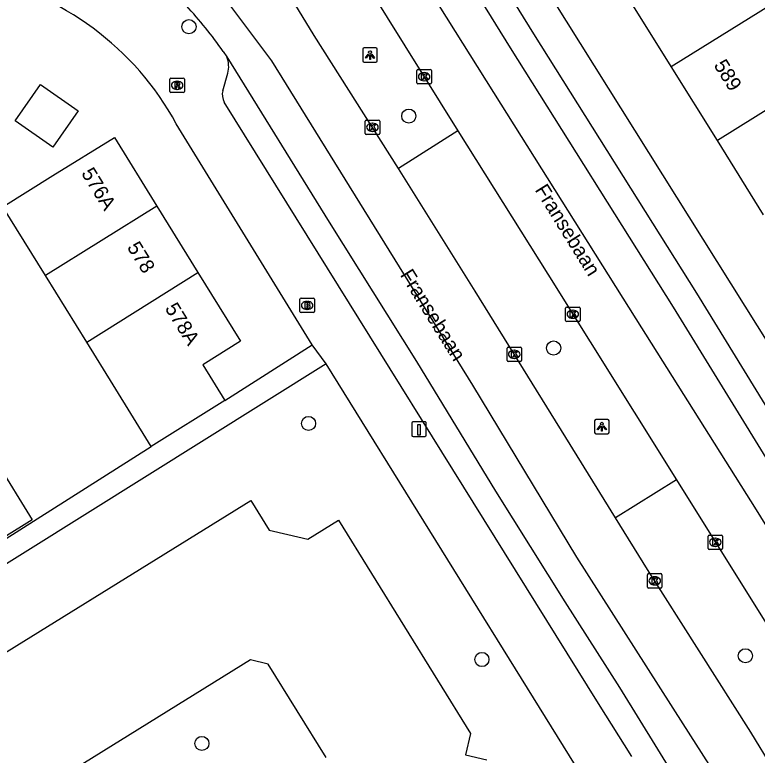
# Model space of a CAD drawing. Extents: x 157767 to 159171, y 387842 to 389425.
# Drawn here: x 158694.5 to 158745.9, y 388074.1 to 388125.3 of the extents above; entities that cross this region are included whole.
import ezdxf

# ---------------------------------------------------------------- set-up
doc = ezdxf.new("R2010")
doc.units = 0
for name, color, linetype in [('IMGEO_Berm_groen', 7, 'Continuous'), ('IMGEO_Boom', 7, 'Continuous'), ('IMGEO_Brandkraan', 7, 'Continuous'), ('IMGEO_Kolk', 7, 'Continuous'), ('IMGEO_Laadpaal', 7, 'Continuous'), ('IMGEO_Lichtpunt', 7, 'Continuous'), ('IMGEO_Openbare_ruimte_label', 7, 'Continuous'), ('IMGEO_Pand', 7, 'Continuous'), ('IMGEO_Pand_nummerreeks', 7, 'Continuous'), ('IMGEO_Rijbaan_lokaal_gesloten', 7, 'Continuous'), ('IMGEO_Rioolput', 7, 'Continuous'), ('IMGEO_Voetpad_open', 7, 'Continuous')]:
    doc.layers.add(name, color=color, linetype=linetype)

msp = doc.modelspace()

# ---------------------------------------------------------------- linework, layer by layer
at = {"layer": 'IMGEO_Berm_groen'}
for points in [[(158725.178, 388117.248), (158721.077, 388114.643)], [(158740.295, 388093.103), (158736.089, 388090.495)]]:
    msp.add_lwpolyline(points, dxfattribs=at)
at = {"layer": 'IMGEO_Boom'}
for centre in [(158706.59, 388124.439), (158721.791, 388118.26), (158731.809, 388102.227), (158714.858, 388097.014), (158745.068, 388080.952), (158726.849, 388080.693), (158707.482, 388074.89)]:
    msp.add_circle(centre, 0.489, dxfattribs=at)
at = {"layer": 'IMGEO_Brandkraan'}
for p, q in [((158714.263, 388104.747), (158714.263, 388105.599)), ((158714.338, 388105.673), (158715.19, 388105.673)), ((158714.751, 388105.453), (158714.776, 388105.453)), ((158715.264, 388105.599), (158715.264, 388104.747)), ((158714.774, 388104.893), (158714.749, 388104.893)), ((158715.19, 388104.673), (158714.338, 388104.673))]:
    msp.add_line(p, q, dxfattribs=at)
for points in [[(158714.263, 388104.747), (158714.263, 388105.599)], [(158714.338, 388105.673), (158715.19, 388105.673)], [(158714.611, 388105.373), (158714.611, 388104.973), (158714.824, 388104.973)], [(158714.842, 388105.373), (158714.611, 388105.373)], [(158715.264, 388105.599), (158715.264, 388104.747)], [(158714.79, 388105.292), (158714.736, 388105.292), (158714.736, 388105.216)], [(158714.736, 388105.216), (158714.789, 388105.216)], [(158714.798, 388105.14), (158714.736, 388105.14), (158714.736, 388105.059)], [(158714.736, 388105.059), (158714.798, 388105.059)], [(158715.19, 388104.673), (158714.338, 388104.673)]]:
    msp.add_lwpolyline(points, dxfattribs=at)
for centre, radius, start, end in [((158714.34, 388105.597), 0.0765, 91.552, 178.448), ((158714.34, 388105.597), 0.0765, 91.552, 178.448), ((158714.846, 388105.228), 0.145, 59.4692, 91.5367), ((158714.871, 388105.275), 0.0922, 285.5137, 58.1501), ((158715.188, 388105.597), 0.0765, 1.552, 88.448), ((158715.188, 388105.597), 0.0765, 1.552, 88.448), ((158714.791, 388105.254), 0.0379, 267.8285, 90.9355), ((158714.799, 388105.099), 0.0404, 269.8759, 90.5077), ((158714.83, 388105.224), 0.251, 268.6676, 293.5347), ((158714.876, 388105.083), 0.105, 301.3115, 78.989), ((158714.34, 388104.749), 0.0765, 181.552, 268.448), ((158714.34, 388104.749), 0.0765, 181.552, 268.448), ((158715.188, 388104.749), 0.0765, 271.552, 358.448), ((158715.188, 388104.749), 0.0765, 271.552, 358.448)]:
    msp.add_arc(centre, radius, start, end, dxfattribs=at)
for centre, major_axis, ratio, start_param, end_param in [((158714.75, 388105.173), (-0.387, 0.002), 0.722429, 4.712389, 7.853982), ((158714.775, 388105.173), (-0.39, 0.002), 0.717154, 1.570796, 4.712389)]:
    msp.add_ellipse(centre, major_axis=major_axis, ratio=ratio, start_param=start_param, end_param=end_param, dxfattribs=at)
at = {"layer": 'IMGEO_Kolk'}
for p, q in [((158722.353, 388120.556), (158722.353, 388121.408)), ((158722.428, 388121.482), (158723.28, 388121.482)), ((158722.841, 388121.262), (158722.866, 388121.262)), ((158723.354, 388121.408), (158723.354, 388120.556)), ((158723.28, 388120.482), (158722.428, 388120.482)), ((158722.864, 388120.702), (158722.839, 388120.702)), ((158718.778, 388117.058), (158718.778, 388117.91)), ((158718.853, 388117.984), (158719.705, 388117.984)), ((158719.266, 388117.764), (158719.291, 388117.764)), ((158719.779, 388117.91), (158719.779, 388117.058)), ((158719.289, 388117.204), (158719.264, 388117.204)), ((158719.705, 388116.984), (158718.853, 388116.984)), ((158732.637, 388104.134), (158732.637, 388104.986)), ((158732.712, 388105.06), (158733.564, 388105.06)), ((158733.125, 388104.84), (158733.15, 388104.84)), ((158733.638, 388104.986), (158733.638, 388104.134)), ((158733.564, 388104.06), (158732.712, 388104.06)), ((158733.148, 388104.28), (158733.123, 388104.28)), ((158728.659, 388102.292), (158729.511, 388102.292)), ((158728.584, 388101.366), (158728.584, 388102.218)), ((158729.072, 388102.072), (158729.097, 388102.072)), ((158729.585, 388102.218), (158729.585, 388101.366)), ((158729.511, 388101.292), (158728.659, 388101.292)), ((158729.095, 388101.512), (158729.07, 388101.512)), ((158742.488, 388088.37), (158742.488, 388089.222)), ((158742.563, 388089.296), (158743.415, 388089.296)), ((158742.976, 388089.076), (158743.001, 388089.076)), ((158743.489, 388089.222), (158743.489, 388088.37)), ((158742.999, 388088.516), (158742.974, 388088.516)), ((158743.415, 388088.296), (158742.563, 388088.296)), ((158738.3, 388085.705), (158738.3, 388086.557)), ((158738.375, 388086.631), (158739.227, 388086.631)), ((158738.788, 388086.411), (158738.813, 388086.411)), ((158739.301, 388086.557), (158739.301, 388085.705)), ((158738.811, 388085.851), (158738.786, 388085.851)), ((158739.227, 388085.631), (158738.375, 388085.631))]:
    msp.add_line(p, q, dxfattribs=at)
for points in [[(158722.353, 388120.556), (158722.353, 388121.408)], [(158722.428, 388121.482), (158723.28, 388121.482)], [(158723.354, 388121.408), (158723.354, 388120.556)], [(158722.674, 388121.182), (158722.797, 388121.182), (158722.797, 388121.031), (158722.927, 388121.182), (158723.091, 388121.182), (158722.945, 388121.031), (158723.098, 388120.782), (158722.946, 388120.782), (158722.861, 388120.946), (158722.797, 388120.879), (158722.797, 388120.782), (158722.674, 388120.782), (158722.674, 388121.182)], [(158723.28, 388120.482), (158722.428, 388120.482)], [(158718.778, 388117.058), (158718.778, 388117.91)], [(158718.853, 388117.984), (158719.705, 388117.984)], [(158719.099, 388117.684), (158719.222, 388117.684), (158719.222, 388117.533), (158719.352, 388117.684), (158719.516, 388117.684), (158719.37, 388117.533), (158719.523, 388117.284), (158719.371, 388117.284), (158719.286, 388117.448), (158719.222, 388117.381), (158719.222, 388117.284), (158719.099, 388117.284), (158719.099, 388117.684)], [(158719.779, 388117.91), (158719.779, 388117.058)], [(158719.705, 388116.984), (158718.853, 388116.984)], [(158732.637, 388104.134), (158732.637, 388104.986)], [(158732.712, 388105.06), (158733.564, 388105.06)], [(158733.638, 388104.986), (158733.638, 388104.134)], [(158732.958, 388104.76), (158733.081, 388104.76), (158733.081, 388104.609), (158733.211, 388104.76), (158733.375, 388104.76), (158733.229, 388104.609), (158733.382, 388104.36), (158733.23, 388104.36), (158733.145, 388104.524), (158733.081, 388104.457), (158733.081, 388104.36), (158732.958, 388104.36), (158732.958, 388104.76)], [(158733.564, 388104.06), (158732.712, 388104.06)], [(158728.659, 388102.292), (158729.511, 388102.292)], [(158728.584, 388101.366), (158728.584, 388102.218)], [(158728.905, 388101.992), (158729.028, 388101.992), (158729.028, 388101.841), (158729.158, 388101.992), (158729.322, 388101.992), (158729.176, 388101.841), (158729.329, 388101.592), (158729.177, 388101.592), (158729.092, 388101.756), (158729.028, 388101.689), (158729.028, 388101.592), (158728.905, 388101.592), (158728.905, 388101.992)], [(158729.585, 388102.218), (158729.585, 388101.366)], [(158729.511, 388101.292), (158728.659, 388101.292)], [(158742.488, 388088.37), (158742.488, 388089.222)], [(158742.563, 388089.296), (158743.415, 388089.296)], [(158742.809, 388088.996), (158742.932, 388088.996), (158742.932, 388088.845), (158743.062, 388088.996), (158743.226, 388088.996), (158743.08, 388088.845), (158743.233, 388088.596), (158743.081, 388088.596), (158742.996, 388088.76), (158742.932, 388088.693), (158742.932, 388088.596), (158742.809, 388088.596), (158742.809, 388088.996)], [(158743.489, 388089.222), (158743.489, 388088.37)], [(158743.415, 388088.296), (158742.563, 388088.296)], [(158738.3, 388085.705), (158738.3, 388086.557)], [(158738.375, 388086.631), (158739.227, 388086.631)], [(158739.301, 388086.557), (158739.301, 388085.705)], [(158738.621, 388086.331), (158738.744, 388086.331), (158738.744, 388086.18), (158738.874, 388086.331), (158739.038, 388086.331), (158738.892, 388086.18), (158739.045, 388085.931), (158738.893, 388085.931), (158738.808, 388086.095), (158738.744, 388086.028), (158738.744, 388085.931), (158738.621, 388085.931), (158738.621, 388086.331)], [(158739.227, 388085.631), (158738.375, 388085.631)]]:
    msp.add_lwpolyline(points, dxfattribs=at)
for centre, start, end in [((158722.43, 388121.406), 91.552, 178.448), ((158722.43, 388121.406), 91.552, 178.448), ((158723.278, 388121.406), 1.552, 88.448), ((158723.278, 388121.406), 1.552, 88.448), ((158722.43, 388120.558), 181.552, 268.448), ((158722.43, 388120.558), 181.552, 268.448), ((158723.278, 388120.558), 271.552, 358.448), ((158723.278, 388120.558), 271.552, 358.448), ((158718.855, 388117.908), 91.552, 178.448), ((158718.855, 388117.908), 91.552, 178.448), ((158719.703, 388117.908), 1.552, 88.448), ((158719.703, 388117.908), 1.552, 88.448), ((158718.855, 388117.06), 181.552, 268.448), ((158718.855, 388117.06), 181.552, 268.448), ((158719.703, 388117.06), 271.552, 358.448), ((158719.703, 388117.06), 271.552, 358.448), ((158732.714, 388104.984), 91.552, 178.448), ((158732.714, 388104.984), 91.552, 178.448), ((158733.562, 388104.984), 1.552, 88.448), ((158733.562, 388104.984), 1.552, 88.448), ((158732.714, 388104.136), 181.552, 268.448), ((158732.714, 388104.136), 181.552, 268.448), ((158733.562, 388104.136), 271.552, 358.448), ((158733.562, 388104.136), 271.552, 358.448), ((158728.661, 388102.216), 91.552, 178.448), ((158728.661, 388102.216), 91.552, 178.448), ((158729.509, 388102.216), 1.552, 88.448), ((158729.509, 388102.216), 1.552, 88.448), ((158728.661, 388101.368), 181.552, 268.448), ((158728.661, 388101.368), 181.552, 268.448), ((158729.509, 388101.368), 271.552, 358.448), ((158729.509, 388101.368), 271.552, 358.448), ((158742.565, 388089.22), 91.552, 178.448), ((158742.565, 388089.22), 91.552, 178.448), ((158743.413, 388089.22), 1.552, 88.448), ((158743.413, 388089.22), 1.552, 88.448), ((158742.565, 388088.372), 181.552, 268.448), ((158742.565, 388088.372), 181.552, 268.448), ((158743.413, 388088.372), 271.552, 358.448), ((158743.413, 388088.372), 271.552, 358.448), ((158738.377, 388086.555), 91.552, 178.448), ((158738.377, 388086.555), 91.552, 178.448), ((158739.225, 388086.555), 1.552, 88.448), ((158739.225, 388086.555), 1.552, 88.448), ((158738.377, 388085.707), 181.552, 268.448), ((158738.377, 388085.707), 181.552, 268.448), ((158739.225, 388085.707), 271.552, 358.448), ((158739.225, 388085.707), 271.552, 358.448)]:
    msp.add_arc(centre, 0.0765, start, end, dxfattribs=at)
for centre, major_axis, ratio, start_param, end_param in [((158722.84, 388120.982), (-0.387, 0.002), 0.722429, 4.712389, 7.853982), ((158722.865, 388120.982), (-0.39, 0.002), 0.717154, 1.570796, 4.712389), ((158719.265, 388117.484), (-0.387, 0.002), 0.722429, 4.712389, 7.853982), ((158719.29, 388117.484), (-0.39, 0.002), 0.717154, 1.570796, 4.712389), ((158733.124, 388104.56), (-0.387, 0.002), 0.722429, 4.712389, 7.853982), ((158733.149, 388104.56), (-0.39, 0.002), 0.717154, 1.570796, 4.712389), ((158729.071, 388101.792), (-0.387, 0.002), 0.722429, 4.712389, 7.853982), ((158729.096, 388101.792), (-0.39, 0.002), 0.717154, 1.570796, 4.712389), ((158742.975, 388088.796), (-0.387, 0.002), 0.722429, 4.712389, 7.853982), ((158743, 388088.796), (-0.39, 0.002), 0.717154, 1.570796, 4.712389), ((158738.787, 388086.131), (-0.387, 0.002), 0.722429, 4.712389, 7.853982), ((158738.812, 388086.131), (-0.39, 0.002), 0.717154, 1.570796, 4.712389)]:
    msp.add_ellipse(centre, major_axis=major_axis, ratio=ratio, start_param=start_param, end_param=end_param, dxfattribs=at)
at = {"layer": 'IMGEO_Laadpaal'}
for p, q in [((158722.918, 388097.119), (158722.077, 388097.119)), ((158722.918, 388097.119), (158722.077, 388097.119)), ((158722.002, 388097.035), (158722.002, 388096.194)), ((158722.002, 388097.035), (158722.002, 388096.194)), ((158723.002, 388096.203), (158723.002, 388097.044)), ((158723.002, 388096.203), (158723.002, 388097.044)), ((158722.086, 388096.119), (158722.927, 388096.119)), ((158722.086, 388096.119), (158722.927, 388096.119))]:
    msp.add_line(p, q, dxfattribs=at)
msp.add_lwpolyline([(158722.417, 388096.932), (158722.577, 388096.932), (158722.577, 388096.199), (158722.417, 388096.199), (158722.417, 388096.932)], dxfattribs=at)
for centre, start, end in [((158722.08, 388097.041), 92.4484, 184.2845), ((158722.08, 388097.041), 92.4484, 184.2845), ((158722.924, 388097.041), 2.4484, 94.2845), ((158722.924, 388097.041), 2.4484, 94.2845), ((158722.08, 388096.197), 182.4484, 274.2845), ((158722.08, 388096.197), 182.4484, 274.2845), ((158722.924, 388096.197), 272.4484, 4.2845), ((158722.924, 388096.197), 272.4484, 4.2845)]:
    msp.add_arc(centre, 0.0779, start, end, dxfattribs=at)
at = {"layer": 'IMGEO_Lichtpunt'}
for p, q in [((158718.61, 388122.879), (158718.61, 388122.072)), ((158718.61, 388122.879), (158718.61, 388122.072)), ((158719.512, 388122.974), (158718.704, 388122.974)), ((158719.512, 388122.974), (158718.704, 388122.974)), ((158719.606, 388122.072), (158719.606, 388122.879)), ((158719.606, 388122.072), (158719.606, 388122.879)), ((158718.704, 388121.978), (158719.512, 388121.978)), ((158718.704, 388121.978), (158719.512, 388121.978)), ((158734.644, 388097.195), (158734.644, 388096.388)), ((158734.644, 388097.195), (158734.644, 388096.388)), ((158735.546, 388097.29), (158734.738, 388097.29)), ((158735.546, 388097.29), (158734.738, 388097.29)), ((158735.64, 388096.388), (158735.64, 388097.195)), ((158735.64, 388096.388), (158735.64, 388097.195)), ((158734.738, 388096.294), (158735.546, 388096.294)), ((158734.738, 388096.294), (158735.546, 388096.294))]:
    msp.add_line(p, q, dxfattribs=at)
for points in [[(158718.984, 388122.543), (158719.023, 388122.515), (158718.835, 388122.253), (158718.797, 388122.28), (158718.984, 388122.543)], [(158719.086, 388122.495), (158719.133, 388122.495), (158719.133, 388122.173), (158719.086, 388122.173), (158719.086, 388122.495)], [(158719.196, 388122.515), (158719.234, 388122.542), (158719.421, 388122.28), (158719.382, 388122.252), (158719.196, 388122.515)], [(158735.018, 388096.859), (158735.057, 388096.831), (158734.869, 388096.569), (158734.831, 388096.596), (158735.018, 388096.859)], [(158735.12, 388096.811), (158735.167, 388096.811), (158735.167, 388096.489), (158735.12, 388096.489), (158735.12, 388096.811)], [(158735.23, 388096.831), (158735.268, 388096.858), (158735.455, 388096.596), (158735.416, 388096.568), (158735.23, 388096.831)]]:
    msp.add_lwpolyline(points, dxfattribs=at)
for centre in [(158719.109, 388122.677), (158735.143, 388096.993)]:
    msp.add_circle(centre, 0.0994, dxfattribs=at)
for centre, start, end in [((158718.704, 388122.879), 90, 180), ((158718.704, 388122.879), 90, 180), ((158719.512, 388122.879), 0, 90), ((158719.512, 388122.879), 0, 90), ((158718.704, 388122.072), 180, 270), ((158718.704, 388122.072), 180, 270), ((158719.512, 388122.072), 270, 0), ((158719.512, 388122.072), 270, 360), ((158734.738, 388097.195), 90, 180), ((158734.738, 388097.195), 90, 180), ((158735.546, 388097.195), 0, 90), ((158735.546, 388097.195), 0, 90), ((158734.738, 388096.388), 180, 270), ((158734.738, 388096.388), 180, 270), ((158735.546, 388096.388), 270, 0), ((158735.546, 388096.388), 270, 360)]:
    msp.add_arc(centre, 0.0946, start, end, dxfattribs=at)
at = {"layer": 'IMGEO_Pand'}
for points in [[(158739.946, 388121.678), (158736.756, 388126.794)], [(158739.946, 388121.678), (158746.802, 388125.951)], [(158743.136, 388116.561), (158739.946, 388121.678)], [(158749.992, 388120.834), (158743.136, 388116.561)], [(158694.565, 388117.927), (158696.322, 388120.433), (158698.921, 388118.612), (158697.164, 388116.105), (158694.565, 388117.927)], [(158696.668, 388107.231), (158693.714, 388111.998), (158697.182, 388114.147), (158701.432, 388116.78), (158704.366, 388112.044)], [(158746.326, 388111.443), (158743.136, 388116.561)], [(158704.366, 388112.044), (158696.668, 388107.231)], [(158704.366, 388112.044), (158707.211, 388107.454)], [(158699.514, 388102.639), (158707.211, 388107.454)], [(158707.211, 388107.454), (158710.16, 388102.694), (158707.542, 388101.072), (158709.08, 388098.59)], [(158699.514, 388102.639), (158696.668, 388107.231)], [(158703.98, 388095.43), (158701.347, 388099.681), (158699.514, 388102.639)], [(158709.08, 388098.59), (158703.98, 388095.43)], [(158693.266, 388094.365), (158695.752, 388090.353), (158690.206, 388086.917)], [(158688.603, 388077.895), (158710.859, 388091.683), (158712.127, 388089.636), (158713.424, 388089.332), (158714.806, 388089.007), (158716.926, 388090.32), (158726.064, 388075.57), (158725.721, 388074.11), (158727.181, 388073.767)], [(158716.074, 388073.919), (158712.074, 388080.377), (158710.852, 388080.664), (158692.843, 388069.507)]]:
    msp.add_lwpolyline(points, dxfattribs=at)
at = {"layer": 'IMGEO_Rijbaan_lokaal_gesloten'}
for points in [[(158754.085, 388078.005), (158751.334, 388082.198), (158745.833, 388091.038), (158737.528, 388104.244), (158727.681, 388119.9), (158720.109, 388131.939), (158722.336, 388133.375)], [(158756.126, 388079.24), (158755.577, 388080.025), (158750.634, 388087.925), (158740.105, 388105.052), (158728.837, 388122.969), (158724.061, 388130.697), (158722.749, 388132.751)], [(158717.852, 388129.025), (158725.178, 388117.248)], [(158708.425, 388127.273), (158712.286, 388122.072), (158726.201, 388099.653), (158733.391, 388087.775), (158740.753, 388076.253), (158743.983, 388071.197)], [(158721.077, 388114.643), (158715.254, 388123.838), (158713.652, 388126.449)], [(158708.957, 388122.733), (158709.196, 388122.348)], [(158709.196, 388122.348), (158716.28, 388110.925), (158722.314, 388101.287), (158727.798, 388092.33), (158732.593, 388084.691), (158736.373, 388078.752), (158740.216, 388072.504)], [(158725.178, 388117.248), (158731.411, 388107.326), (158740.295, 388093.103)], [(158736.089, 388090.495), (158732.656, 388096.033), (158726.373, 388106.161), (158721.077, 388114.643)], [(158740.295, 388093.103), (158749.242, 388078.803), (158749.797, 388077.971), (158750.922, 388076.09)], [(158746.985, 388073.135), (158745.451, 388075.668), (158738.301, 388086.925), (158736.089, 388090.495)]]:
    msp.add_lwpolyline(points, dxfattribs=at)
msp.add_arc((158682.981, 388104.382), 31.805, 35.2396, 42.5521, dxfattribs=at)
at = {"layer": 'IMGEO_Rioolput'}
for p, q in [((158705.271, 388119.962), (158705.271, 388120.814)), ((158705.346, 388120.888), (158706.198, 388120.888)), ((158706.272, 388120.814), (158706.272, 388119.962)), ((158705.759, 388120.668), (158705.784, 388120.668)), ((158706.198, 388119.888), (158705.346, 388119.888)), ((158705.782, 388120.108), (158705.757, 388120.108))]:
    msp.add_line(p, q, dxfattribs=at)
for points in [[(158705.271, 388119.962), (158705.271, 388120.814)], [(158705.346, 388120.888), (158706.198, 388120.888)], [(158706.272, 388120.814), (158706.272, 388119.962)], [(158705.86, 388120.586), (158705.608, 388120.588), (158705.608, 388120.188)], [(158705.608, 388120.188), (158705.732, 388120.188), (158705.732, 388120.35), (158705.743, 388120.35)], [(158705.786, 388120.507), (158705.732, 388120.507), (158705.732, 388120.426)], [(158705.732, 388120.426), (158705.784, 388120.426)], [(158705.79, 388120.321), (158705.861, 388120.188), (158706.001, 388120.188), (158705.936, 388120.314)], [(158706.198, 388119.888), (158705.346, 388119.888)]]:
    msp.add_lwpolyline(points, dxfattribs=at)
for centre, radius, start, end in [((158705.348, 388120.812), 0.0765, 91.552, 178.448), ((158705.348, 388120.812), 0.0765, 91.552, 178.448), ((158706.196, 388120.812), 0.0765, 1.552, 88.448), ((158706.196, 388120.812), 0.0765, 1.552, 88.448), ((158705.742, 388120.297), 0.0533, 26.0293, 88.6989), ((158705.768, 388120.615), 0.19, 274.7715, 282.9687), ((158705.792, 388120.411), 0.0964, 77.0061, 93.1865), ((158705.806, 388120.468), 0.0378, 276.6634, 79.6772), ((158705.859, 388120.476), 0.109, 350.3612, 89.416), ((158705.857, 388120.476), 0.112, 277.5842, 350.9817), ((158705.841, 388120.261), 0.108, 29.5134, 73.7905), ((158705.348, 388119.964), 0.0765, 181.552, 268.448), ((158705.348, 388119.964), 0.0765, 181.552, 268.448), ((158706.196, 388119.964), 0.0765, 271.552, 358.448), ((158706.196, 388119.964), 0.0765, 271.552, 358.448)]:
    msp.add_arc(centre, radius, start, end, dxfattribs=at)
for centre, major_axis, ratio, start_param, end_param in [((158705.758, 388120.388), (-0.387, 0.002), 0.722429, 4.712389, 7.853982), ((158705.783, 388120.388), (-0.39, 0.002), 0.717154, 1.570796, 4.712389)]:
    msp.add_ellipse(centre, major_axis=major_axis, ratio=ratio, start_param=start_param, end_param=end_param, dxfattribs=at)
at = {"layer": 'IMGEO_Voetpad_open'}
for points in [[(158765.78, 388072.075), (158725.193, 388136.821)], [(158726.244, 388130.689), (158730.409, 388123.949), (158741.678, 388106.03), (158752.209, 388088.899), (158756.854, 388081.429), (158756.478, 388079.173), (158756.524, 388078.598)], [(158708.92, 388120.011), (158709.27, 388121.222)], [(158737.217, 388074), (158734.901, 388077.644), (158709.02, 388119.232)], [(158715.101, 388102.438), (158705.712, 388117.72)], [(158709.08, 388098.59), (158715.101, 388102.438)], [(158716.081, 388101.143), (158715.101, 388102.438)], [(158716.081, 388101.143), (158691.111, 388085.534)], [(158742.727, 388058.158), (158738.82, 388064.497), (158716.081, 388101.143)], [(158690.32, 388086.769), (158703.98, 388095.43)]]:
    msp.add_lwpolyline(points, dxfattribs=at)
for centre, radius, start, end in [((158687.98, 388108.094), 20.177, 28.4966, 78.6691), ((158707.699, 388121.684), 1.638, 343.6108, 23.9092), ((158710.052, 388119.76), 1.159, 167.5172, 207.1129)]:
    msp.add_arc(centre, radius, start, end, dxfattribs=at)

# ---------------------------------------------------------------- texts
at = {"layer": 'IMGEO_Openbare_ruimte_label'}
for p in [(158730.482, 388113.162), (158721.163, 388107.285)]:
    msp.add_text('Fransebaan', height=1, rotation=301.8778, dxfattribs=at).set_placement(p)
at = {"layer": 'IMGEO_Pand_nummerreeks'}
for s, rotation, p in [('589', 301.9397, (158742.851, 388121.78)), ('576A', 301.7786, (158699.106, 388114.306)), ('578', 301.7917, (158702.276, 388109.19)), ('578A', 301.7798, (158704.892, 388104.968))]:
    msp.add_text(s, height=1, rotation=rotation, dxfattribs=at).set_placement(p)

doc.saveas('drawing.dxf')
